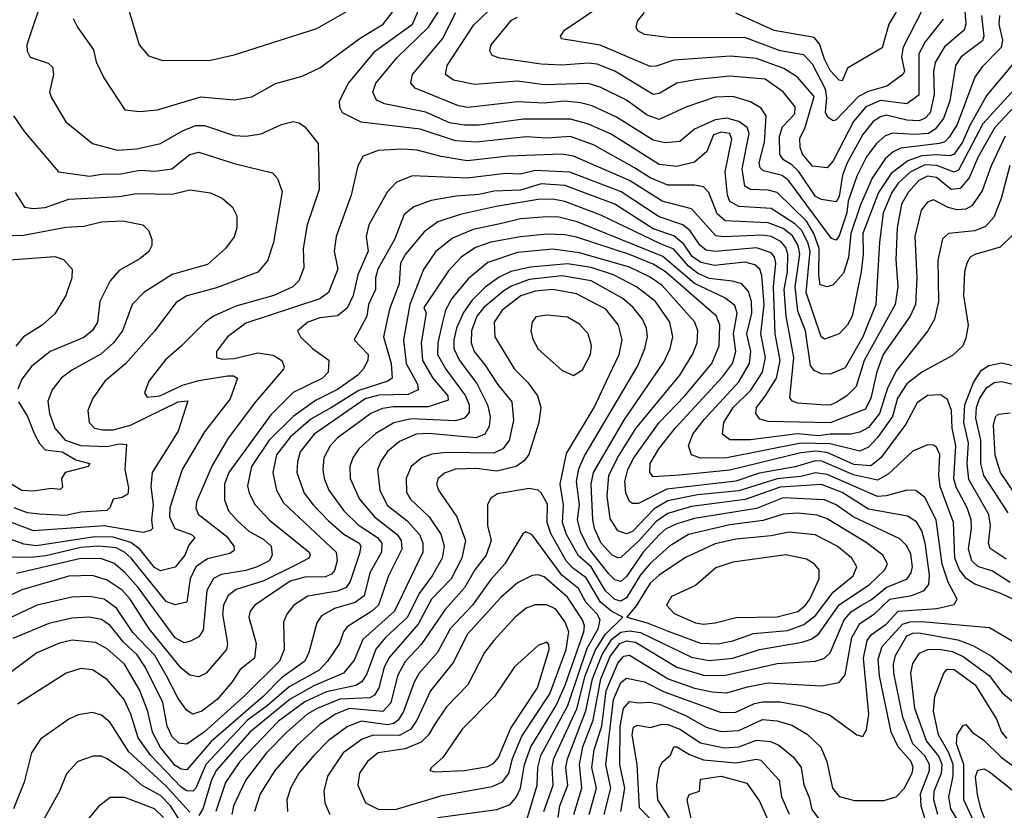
# Model space of a CAD drawing. Extents: x 1308313 to 1441400, y 959662 to 1036319.
# Tile 394 of 656: x 1352738 to 1356075, y 1018300 to 1020980. Entities that reach past the tile are written whole.
import ezdxf

# ---------------------------------------------------------------- set-up
doc = ezdxf.new("R2010")
doc.units = 0

msp = doc.modelspace()

# ---------------------------------------------------------------- linework, layer by layer
at = {"layer": '0CON10XD'}
for points in [[(1352821.9, 1021075), (1352762.7, 1020895), (1352763.5, 1020873.5), (1352773.8, 1020853.8), (1352835, 1020833.1), (1352849.6, 1020819.6), (1352852.8, 1020795), (1352839.2, 1020735), (1352845.5, 1020715), (1352894.2, 1020634.2), (1352985, 1020560.4), (1353068.3, 1020538.3), (1353135, 1020543.1), (1353215, 1020560.3), (1353291.8, 1020605), (1353335, 1020622.2), (1353365, 1020622.2), (1353465, 1020587.4), (1353505, 1020585.3), (1353556.8, 1020593.2), (1353625, 1020625.4), (1353665, 1020635.5), (1353685, 1020631.1), (1353705, 1020616.9), (1353750.1, 1020560.1), (1353753.3, 1020405), (1353712.9, 1020285), (1353699.2, 1020205), (1353701.5, 1020138.5), (1353683.8, 1020095), (1353663.5, 1020075), (1353599.5, 1020045), (1353471, 1020009), (1353394.5, 1019975.5), (1353366.2, 1019955), (1353286.1, 1019875), (1353232.5, 1019827.5), (1353176.2, 1019755), (1353161.5, 1019715), (1353170.7, 1019700.7), (1353213.1, 1019705), (1353289.4, 1019740.6), (1353345, 1019757.3), (1353442.5, 1019772.5), (1353462.8, 1019772.8), (1353476.4, 1019765), (1353450.9, 1019695), (1353365, 1019583.2), (1353288.8, 1019455), (1353247.4, 1019325), (1353246.2, 1019295), (1353263.9, 1019255), (1353320.8, 1019235), (1353331.2, 1019225), (1353311.5, 1019198.5), (1353298.3, 1019165), (1353265, 1019123.5), (1353215, 1019111.2), (1353195, 1019122.6), (1353144.8, 1019184.8), (1353115, 1019208.1), (1353055, 1019225.7), (1352992.9, 1019227.1), (1352795, 1019196.8), (1352752.4, 1019202.4), (1352675, 1019229.8)], [(1356133.2, 1020865), (1356015.6, 1020725), (1355958, 1020622), (1355933.3, 1020565), (1355905.2, 1020524.8), (1355891.6, 1020518.4), (1355845, 1020522.6), (1355795, 1020518.6), (1355747.6, 1020502.4), (1355691.5, 1020458.5), (1355648.7, 1020395), (1355595.1, 1020255), (1355596.2, 1020185), (1355589.3, 1020125), (1355559.5, 1019975), (1355543.9, 1019946.1), (1355515, 1019915.4), (1355465, 1019896.8), (1355454.6, 1019904.6), (1355403.8, 1020055), (1355416.9, 1020195), (1355409.2, 1020225), (1355387, 1020267), (1355365, 1020288.2), (1355285, 1020340.4), (1355175, 1020347.3), (1355144.3, 1020364.3), (1355136.4, 1020385), (1355129, 1020465), (1355151.3, 1020575), (1355144.6, 1020595), (1355115, 1020599.5), (1355089.6, 1020590.4), (1355066.3, 1020533.7), (1355025, 1020496.9), (1354965, 1020482.1), (1354905, 1020489.6), (1354742.8, 1020592.8), (1354666.3, 1020626.3), (1354605, 1020643.3), (1354445, 1020642.9), (1354295, 1020622.6), (1354245, 1020623.3), (1354195, 1020630.4), (1354115, 1020666.5), (1353975, 1020694.8), (1353947.5, 1020707.5), (1353935.3, 1020735), (1353945, 1020765.4), (1354017.8, 1020852.2), (1354123.5, 1020955), (1354186.2, 1021053.8)], [(1353101.1, 1021035), (1353143.1, 1020895), (1353175, 1020857.5), (1353222.6, 1020842.6)], [(1353145, 1020668.8), (1353205, 1020674.7), (1353351.5, 1020718.5), (1353465, 1020708.2), (1353525, 1020718.9), (1353605, 1020764), (1353695, 1020789.3), (1353755, 1020817.5), (1353892.5, 1020917.5), (1353969.7, 1020965), (1354015, 1021023.8)], [(1355651.9, 1020225), (1355639.5, 1020015), (1355595.1, 1019905), (1355535, 1019799.7), (1355485, 1019778.7), (1355455, 1019779.3), (1355430.6, 1019790.6), (1355418.4, 1019808.4), (1355400.7, 1019925), (1355375, 1019992.2), (1355365.6, 1020075), (1355382.1, 1020185), (1355376.8, 1020215), (1355357.2, 1020247.2), (1355325, 1020272.1), (1355275, 1020291.2), (1355128.8, 1020298.8), (1355102.3, 1020322.3), (1355074, 1020394), (1355055, 1020413.8), (1355025, 1020419.8), (1354935, 1020419.6), (1354875, 1020444.4), (1354821.5, 1020478.5), (1354685.4, 1020555), (1354605, 1020584), (1354525, 1020579), (1354455, 1020582.7), (1354285, 1020565.2), (1354215, 1020569.2), (1354095, 1020608.8), (1353895, 1020632.7), (1353831.8, 1020665), (1353822.7, 1020682.7), (1353822.4, 1020705), (1353851.9, 1020765), (1353943.5, 1020875), (1354069.8, 1020965), (1354104.5, 1021045)], [(1355997.1, 1020995), (1356006, 1020925), (1356001.3, 1020908.7), (1355928.6, 1020855), (1355909.8, 1020825), (1355890.6, 1020705), (1355869.3, 1020645), (1355840.4, 1020609.6), (1355818.2, 1020595), (1355771.1, 1020591.1), (1355695, 1020595.4), (1355670, 1020585), (1355640.4, 1020559.6), (1355607.6, 1020515), (1355575, 1020449.3), (1355545.8, 1020365), (1355541.5, 1020325), (1355515, 1020247.2), (1355505, 1020232.7), (1355488.8, 1020238.8), (1355345, 1020434.1), (1355321.6, 1020451.6), (1355258.3, 1020468.3), (1355247.7, 1020477.7), (1355243.6, 1020495), (1355262.4, 1020565), (1355267.7, 1020655), (1355251, 1020681), (1355215, 1020702.1), (1355155, 1020720.4), (1355095, 1020717.8), (1354995.9, 1020684.1), (1354905, 1020641.5), (1354865, 1020656.7), (1354795, 1020707.2), (1354705, 1020751.1), (1354665, 1020763.7), (1354515, 1020759.4), (1354425, 1020771.5), (1354280.9, 1020760.9), (1354208.1, 1020775), (1354181.6, 1020795), (1354186.3, 1020825), (1354276.7, 1020963.3), (1354352.3, 1021035)], [(1355939.4, 1021025), (1355944.1, 1020965), (1355938.8, 1020945), (1355871.9, 1020888.1), (1355840.8, 1020835), (1355835.2, 1020805), (1355837.2, 1020727.2), (1355823.9, 1020665), (1355806, 1020645), (1355785, 1020637.3), (1355745, 1020639.5), (1355675, 1020656.6), (1355655, 1020651.4), (1355630.9, 1020635), (1355595, 1020591.2), (1355542.3, 1020495), (1355527, 1020453), (1355515, 1020381.1), (1355505, 1020363.1), (1355455, 1020370.2), (1355435, 1020381.3), (1355377, 1020467), (1355355, 1020488.1), (1355326.5, 1020505), (1355313.7, 1020523.7), (1355312.9, 1020585), (1355322.7, 1020617.3), (1355365, 1020661.1), (1355366.5, 1020685), (1355325, 1020736.1), (1355265, 1020778.5), (1355145, 1020789.5), (1355035, 1020778.1), (1354965, 1020765.2), (1354905, 1020730.3), (1354885, 1020726.7), (1354755, 1020805.9), (1354695, 1020829.1), (1354665, 1020833.4), (1354575, 1020825.9), (1354505, 1020830), (1354365, 1020850), (1354339.2, 1020859.2), (1354331.1, 1020875), (1354335.5, 1020895), (1354405, 1020978.7), (1354425, 1020989.4)], [(1355868.1, 1020981.9), (1355806.2, 1020905), (1355785.2, 1020865), (1355785, 1020724.7), (1355744.5, 1020695.5), (1355655, 1020706.7), (1355605.5, 1020684.5), (1355564, 1020635), (1355495, 1020501.6), (1355475, 1020478.2), (1355425, 1020483.7), (1355390.8, 1020525), (1355382.7, 1020547.2), (1355381.4, 1020578.6), (1355398.5, 1020611.5), (1355430.1, 1020720.1), (1355373.7, 1020785), (1355328.2, 1020815), (1355235, 1020849.2), (1355146.5, 1020856.5), (1354955, 1020843), (1354895, 1020822.4), (1354875, 1020821.6), (1354705, 1020894.2), (1354574.2, 1020915), (1354570.8, 1020925), (1354584.4, 1020945), (1354710.1, 1021029.9)], [(1355729.1, 1021040.9), (1355684, 1020965), (1355660.7, 1020885), (1355543.9, 1020816.1), (1355525, 1020772.9), (1355515, 1020775.4), (1355485, 1020807.6), (1355465, 1020847.1), (1355448.9, 1020898.9), (1355430.1, 1020920.1), (1355295, 1020944.3), (1355165, 1021002.3)], [(1352919.6, 1020985), (1352934.2, 1020955), (1352988.5, 1020878.5), (1352997.9, 1020837.9), (1353023.2, 1020783.2), (1353094.6, 1020674.6), (1353145, 1020668.8)], [(1353222.6, 1020842.6), (1353385, 1020843.4), (1353465, 1020861.8), (1353745, 1020950.8), (1353856.1, 1021013.9)], [(1356059, 1020995), (1356056.6, 1020965), (1356068.6, 1020911.4), (1356064.1, 1020885.9), (1355999.5, 1020820.5), (1355974.9, 1020785.1), (1355915, 1020625.3), (1355888.4, 1020581.6), (1355873.6, 1020566.4), (1355855, 1020560.2), (1355724.7, 1020545.3), (1355698, 1020532), (1355671.6, 1020508.4), (1355627.3, 1020442.7), (1355587.2, 1020352.8), (1355554.3, 1020255), (1355546.5, 1020173.5), (1355529.6, 1020120.4), (1355495, 1020081.8), (1355475, 1020074.7), (1355451, 1020081), (1355446.1, 1020113.9), (1355447.5, 1020205), (1355429.7, 1020255), (1355405, 1020297.3), (1355305, 1020394.5), (1355275, 1020402.5), (1355215, 1020405.2), (1355195, 1020415.4), (1355186.7, 1020475), (1355210.1, 1020595), (1355203.4, 1020615), (1355175, 1020635.7), (1355135, 1020646.2), (1355095, 1020641.2), (1355025, 1020609.1), (1354975, 1020567.5), (1354925, 1020562.4), (1354885, 1020571.7), (1354760.2, 1020650.2), (1354678.5, 1020688.5), (1354638.7, 1020698.7), (1354585, 1020704.3), (1354515, 1020696.9), (1354425, 1020702.3), (1354257.5, 1020682.5), (1354225, 1020688.8), (1354078.7, 1020748.7), (1354063.3, 1020765), (1354068.8, 1020795), (1354171.3, 1020915), (1354216.7, 1021005)], [(1355796.9, 1021013.1), (1355732.5, 1020887.5), (1355726.6, 1020855), (1355736.2, 1020805), (1355730.4, 1020795), (1355676.2, 1020755), (1355613, 1020737), (1355580.2, 1020719.8), (1355505, 1020641.2), (1355495, 1020637.3), (1355478.3, 1020648.3), (1355469.3, 1020665), (1355469.9, 1020679.9), (1355473.6, 1020715), (1355468.4, 1020745), (1355425, 1020830), (1355395, 1020861.1), (1355314.8, 1020875.2), (1355195, 1020919.7), (1354945, 1020919.3), (1354855, 1020930), (1354833, 1020943), (1354827.1, 1020955), (1354832.2, 1020975), (1354855.7, 1021004.3)], [(1356295, 1020981.5), (1356271.5, 1020958.5), (1356199.8, 1020825), (1356097.8, 1020732.2), (1356002.6, 1020627.4), (1355919.3, 1020470.7), (1355905, 1020463.1), (1355846.5, 1020486.5), (1355805, 1020488.3), (1355756.1, 1020463.9), (1355715, 1020426.4), (1355693.6, 1020395), (1355664.4, 1020325), (1355651.9, 1020225)], [(1356127.5, 1020705), (1356042.5, 1020615), (1355986.4, 1020515), (1355956.3, 1020443.7), (1355925, 1020407.9), (1355895, 1020404.2), (1355845, 1020444.9), (1355815, 1020450.2), (1355785, 1020435.1), (1355749.5, 1020395), (1355726.7, 1020355), (1355711.3, 1020275), (1355707.5, 1020167.5), (1355714.2, 1020075), (1355704.5, 1020015), (1355600, 1019825), (1355573.3, 1019736.7), (1355540.7, 1019705), (1355505, 1019682.7), (1355485, 1019673.3), (1355454.2, 1019674.2)], [(1352717.7, 1020655), (1352755, 1020600), (1352870, 1020465), (1352975, 1020449.6), (1353025, 1020457.5), (1353075, 1020456.4), (1353145, 1020469.8), (1353197.1, 1020467.1), (1353253.3, 1020475), (1353315, 1020523.1), (1353345, 1020531.6), (1353465, 1020492.4), (1353595, 1020461.5), (1353612.1, 1020442.1), (1353627.8, 1020397.8), (1353598.6, 1020225), (1353577.5, 1020162.5), (1353545, 1020123.8), (1353405, 1020071.6), (1353305, 1020044), (1353268.1, 1020021.9), (1353195.5, 1019924.5), (1353096.3, 1019813.7), (1353026.8, 1019755), (1352984.6, 1019695), (1352968.8, 1019655), (1352973.2, 1019615), (1352992.2, 1019595), (1353019.4, 1019589.4), (1353055, 1019589.6), (1353113.8, 1019605), (1353275, 1019684.4), (1353308.2, 1019688.2), (1353274.7, 1019585), (1353186.7, 1019445), (1353182.1, 1019397.9), (1353190.3, 1019335), (1353184.8, 1019285), (1353188.5, 1019255), (1353181.1, 1019248.9), (1353155, 1019241.1), (1353024.3, 1019264.3), (1352785, 1019247.6), (1352677.5, 1019287.5)], [(1356078.2, 1020585), (1356030.3, 1020485), (1355999.6, 1020400.4), (1355965, 1020349.5), (1355945, 1020337.5), (1355915, 1020335.5), (1355884.1, 1020344.1), (1355835, 1020369.5), (1355815, 1020362.2), (1355792.6, 1020335), (1355771.1, 1020245), (1355778.9, 1020105), (1355773.7, 1020015), (1355756, 1019975), (1355664.1, 1019845), (1355643.1, 1019786.9), (1355622.6, 1019697.4), (1355605, 1019659.4), (1355485, 1019613.5), (1355275, 1019618.4), (1355246, 1019626), (1355232.4, 1019645), (1355235.3, 1019665), (1355265, 1019703.9), (1355303.4, 1019765), (1355315.6, 1019824.4), (1355298.5, 1019915), (1355292.8, 1020075), (1355300.8, 1020155), (1355296.3, 1020176.3), (1355285, 1020189.8), (1355235, 1020206.7), (1355095, 1020194.4), (1355065, 1020199.4), (1355044.4, 1020215), (1355010.4, 1020265), (1354985.3, 1020285.3), (1354905, 1020311.9), (1354776.4, 1020396.4), (1354603, 1020463), (1354485, 1020469.3), (1354435, 1020456.1), (1354385, 1020458.8), (1354255, 1020442.9), (1354069, 1020451), (1354015, 1020429.6), (1353984, 1020396), (1353921.1, 1020285), (1353912.4, 1020245), (1353919.2, 1020195), (1353883.6, 1020115), (1353867.9, 1020045), (1353847.5, 1020002.5), (1353815, 1019975.7), (1353755, 1019969.6), (1353714.4, 1019955), (1353679.4, 1019925), (1353689.6, 1019905), (1353730.6, 1019865), (1353785.7, 1019825.7), (1353783.3, 1019785), (1353763.9, 1019765), (1353665, 1019716.1), (1353589, 1019641), (1353447.3, 1019445), (1353431.7, 1019405), (1353432.6, 1019352.6)], [(1355454.2, 1019674.2), (1355375, 1019680), (1355356.6, 1019686.6), (1355347.7, 1019697.7), (1355361.8, 1019835), (1355335.1, 1019975.1), (1355328.7, 1020065), (1355339.8, 1020125), (1355341.8, 1020185), (1355335, 1020208.1), (1355317.9, 1020227.9), (1355285, 1020244.9), (1355255, 1020250.2), (1355123.9, 1020243.9), (1355097.6, 1020247.6), (1355015, 1020339.6), (1354915, 1020365.4), (1354805, 1020434.9), (1354615, 1020517.6), (1354575, 1020524.5), (1354395, 1020517.2), (1354255, 1020501.9), (1354166, 1020516), (1354085, 1020537.5), (1354035, 1020541.5), (1353953.5, 1020536.5), (1353901.7, 1020518.2), (1353883.8, 1020485), (1353861.1, 1020385), (1353811.1, 1020245), (1353803.8, 1020195), (1353816.5, 1020135), (1353784.7, 1020055), (1353755.6, 1020034.4), (1353505, 1019951.1), (1353442.8, 1019905), (1353405.4, 1019855), (1353405.5, 1019835.5), (1353425, 1019829.2), (1353465, 1019831.9), (1353545, 1019850.6), (1353596.8, 1019843.2), (1353626.2, 1019825), (1353634.6, 1019805), (1353632.3, 1019795), (1353537, 1019685), (1353445, 1019562), (1353390.9, 1019469.1), (1353336.8, 1019345), (1353335.3, 1019325), (1353343.3, 1019303.3), (1353439.3, 1019229.3), (1353464.2, 1019195), (1353465, 1019180), (1353450.1, 1019169.9), (1353375, 1019151.9), (1353335, 1019125.2), (1353315.7, 1019085), (1353304.8, 1019005.2), (1353265, 1018996.7), (1353235, 1019007.4), (1353116.1, 1019155), (1353093.7, 1019175), (1353065, 1019189.6), (1353005, 1019195.4), (1352945, 1019190.7), (1352827, 1019163), (1352776.6, 1019156.6), (1352702.6, 1019157.4)], [(1356093.9, 1020486.1), (1356064.1, 1020374.1), (1356038.9, 1020311.1), (1356011.1, 1020278.9), (1355975, 1020264.5), (1355886, 1020255), (1355865, 1020236.9), (1355849.4, 1020165), (1355851.3, 1020025), (1355838.8, 1019965), (1355815.9, 1019925), (1355709.4, 1019790.6), (1355679.2, 1019730.8), (1355652.2, 1019645), (1355615, 1019597.7), (1355585, 1019581.6), (1355555, 1019574.6), (1355485, 1019574.9), (1355445, 1019568.8), (1355373.8, 1019576.2), (1355215, 1019555.7), (1355145, 1019555.8), (1355119.6, 1019575), (1355124, 1019615), (1355156.2, 1019665), (1355215.7, 1019724.3), (1355254.9, 1019785), (1355266.1, 1019835), (1355250, 1019915), (1355260.8, 1020015), (1355253.5, 1020113.5), (1355246.5, 1020135), (1355229.5, 1020149.5), (1355195, 1020157.8), (1355092.7, 1020147.3), (1355046.7, 1020156.7), (1355017.4, 1020177.4), (1354989, 1020219), (1354955, 1020248), (1354885, 1020271.5), (1354755, 1020354.9), (1354585, 1020418.5), (1354505, 1020423.5), (1354435, 1020402.8), (1354345, 1020398.8), (1354295, 1020387.4), (1354217.7, 1020382.3), (1354132.6, 1020367.4), (1354073.7, 1020346.3), (1354040.6, 1020319.4), (1354008.1, 1020235), (1353952, 1020135), (1353944.1, 1020105), (1353944, 1020065), (1353920, 1020015), (1353914.4, 1019975), (1353871.8, 1019895), (1353919.2, 1019845), (1353918, 1019825), (1353902.1, 1019795), (1353883.6, 1019775), (1353815, 1019726.1), (1353740.5, 1019689.5), (1353665.3, 1019634.7), (1353583.4, 1019555), (1353523.9, 1019465), (1353510.3, 1019400.3), (1353516.2, 1019375), (1353536.7, 1019335), (1353585, 1019283.3), (1353718.6, 1019175), (1353722.8, 1019165), (1353718, 1019155), (1353677.5, 1019132.5), (1353565, 1019077.5), (1353471.5, 1019048.5), (1353445, 1019028.2), (1353429.4, 1018995), (1353425.5, 1018965), (1353442.7, 1018865), (1353439.4, 1018845), (1353370, 1018765), (1353345, 1018751.9), (1353315, 1018757.9), (1353285, 1018782.1), (1353177.4, 1018915), (1353112.1, 1019015), (1353085, 1019045.5), (1353035, 1019080.5), (1352985, 1019096.2), (1352905, 1019093.1), (1352745, 1019047.7), (1352565, 1018959.7)], [(1352722.3, 1020395), (1352755, 1020344.4), (1352785, 1020340), (1352825, 1020343.5), (1352905, 1020371.9), (1353075, 1020381.1), (1353135, 1020390.6), (1353255, 1020388.4), (1353315, 1020403.1), (1353385, 1020393.6), (1353424, 1020375), (1353459.2, 1020345), (1353474.4, 1020315), (1353474.4, 1020275), (1353465, 1020244), (1353435.6, 1020205), (1353375, 1020150.6), (1353255, 1020116.7), (1353192.8, 1020077.2), (1353158.4, 1020055), (1353119.2, 1020015), (1353086.7, 1019925), (1353055.8, 1019885), (1353013.2, 1019846.8), (1352915, 1019792.4), (1352879.2, 1019765), (1352848.2, 1019725), (1352833.5, 1019686.5), (1352838.9, 1019645), (1352857.5, 1019595), (1352892, 1019555), (1352945, 1019537.1), (1353035, 1019533.2), (1353075, 1019542), (1353100, 1019540), (1353094.7, 1019455.3), (1353106.9, 1019393.1), (1353105, 1019372.1), (1353085, 1019360), (1353055, 1019354.5), (1353043.5, 1019325), (1353033.8, 1019316.2), (1352945, 1019310), (1352895, 1019299.3), (1352805, 1019303.3), (1352765, 1019308.5), (1352719.1, 1019325)], [(1356101.8, 1020248.2), (1356060.8, 1020209.2), (1355975, 1020184.6), (1355959.5, 1020175), (1355947.3, 1020155), (1355940.2, 1020125), (1355936.1, 1020045), (1355952, 1019945), (1355945, 1019900), (1355934.5, 1019875), (1355898.8, 1019841.2), (1355795, 1019785.2), (1355745, 1019745.2), (1355713.3, 1019696.7), (1355695.4, 1019635), (1355645, 1019564.1), (1355615, 1019531.1), (1355585, 1019517.3), (1355485, 1019542.3), (1355385, 1019544.8), (1355135, 1019494.7), (1355045, 1019494.1), (1355014.8, 1019504.8), (1355004.2, 1019535), (1355019.4, 1019575), (1355057.3, 1019625), (1355175, 1019751.9), (1355211.2, 1019815), (1355215.8, 1019855), (1355201.9, 1019915), (1355218.8, 1019985), (1355218.5, 1020025), (1355208.3, 1020058.3), (1355185, 1020084.3), (1355154.3, 1020094.3), (1355075, 1020103.3), (1355035, 1020120.4), (1355004.3, 1020144.3), (1354955, 1020202.1), (1354909.9, 1020219.9), (1354707.8, 1020317.8), (1354585, 1020364), (1354545, 1020371.6), (1354495, 1020370.6), (1354353.4, 1020346.6), (1354230.3, 1020319.7), (1354155.1, 1020294.9), (1354108.7, 1020261.3), (1354046, 1020185), (1354028.8, 1020155), (1354024.2, 1020085), (1353991.5, 1019998.5), (1353971.5, 1019905), (1353997.4, 1019815), (1354000.2, 1019765), (1353985.6, 1019755), (1353887.2, 1019722.8), (1353795, 1019665.4), (1353725, 1019625.9), (1353654.5, 1019565), (1353609, 1019505), (1353596, 1019445), (1353608.7, 1019385), (1353632.7, 1019342.7), (1353810.6, 1019175), (1353813.7, 1019145), (1353805, 1019112.5), (1353795, 1019100.2), (1353775, 1019091.2), (1353705, 1019090.4), (1353655, 1019076.4), (1353535.3, 1018995), (1353519.6, 1018975), (1353514.7, 1018955), (1353540, 1018865), (1353534.4, 1018815.6), (1353485, 1018777.2), (1353458.5, 1018735), (1353407.3, 1018675), (1353355, 1018635.8), (1353325, 1018625.8), (1353305, 1018637.5), (1353275, 1018679.1), (1353235.5, 1018755.5), (1353196.3, 1018825), (1353122.1, 1018902.1), (1353066.4, 1018985), (1353025, 1019015.2), (1352975, 1019024.8), (1352915, 1019021.8), (1352797.5, 1018995), (1352652.2, 1018927.8)], [(1352595, 1020253.7), (1352745, 1020248.8), (1352895, 1020276.5), (1352955, 1020280.4), (1353015, 1020295.2), (1353088.1, 1020298.1), (1353156, 1020285), (1353175.8, 1020265), (1353185.6, 1020235.6), (1353185.7, 1020215), (1353175.3, 1020194.7), (1353145, 1020170), (1353075, 1020130), (1353045.2, 1020094.7), (1353009.5, 1020025), (1353001.6, 1019955), (1352985, 1019926.2), (1352955, 1019902.4), (1352841.2, 1019855), (1352777.7, 1019805), (1352745, 1019761.5), (1352732, 1019728)], [(1356095, 1019072.3), (1356035, 1019110.3), (1355985, 1019125.9), (1355964.5, 1019145), (1355953, 1019185), (1355964.2, 1019255), (1355962.6, 1019285), (1355949.1, 1019325), (1355911.5, 1019395), (1355903.8, 1019423.8), (1355910.8, 1019535), (1355897.8, 1019595), (1355896, 1019655), (1355882.1, 1019692.1), (1355858.1, 1019708.1), (1355815, 1019705.7), (1355779.3, 1019680.7), (1355741.5, 1019608.5), (1355656.7, 1019495), (1355622.8, 1019467.2), (1355565, 1019471.6), (1355475, 1019512.8), (1355435, 1019516.8), (1355385, 1019512.2), (1355145, 1019452.4), (1354975, 1019435.8), (1354885, 1019430.4), (1354874.1, 1019445), (1354874.8, 1019475), (1354904.4, 1019525), (1354959.8, 1019595), (1355120.3, 1019769.7), (1355154.2, 1019815), (1355165.4, 1019855), (1355157.1, 1019915), (1355169.4, 1019985), (1355161.5, 1020011.5), (1355127.3, 1020037.3), (1355025, 1020085.5), (1354917.2, 1020177.2), (1354627.7, 1020295), (1354565, 1020310.7), (1354525, 1020312.2), (1354435, 1020304.9), (1354371.2, 1020288.8), (1354275, 1020268.8), (1354205, 1020239.1), (1354147.1, 1020192.9), (1354106.6, 1020133.4), (1354060.6, 1020015), (1354038.3, 1019895), (1354047.4, 1019815), (1354086.3, 1019745), (1354088.8, 1019725), (1354055, 1019709.7), (1353955, 1019707.3), (1353908.6, 1019695), (1353736, 1019575), (1353688.5, 1019515), (1353679.1, 1019480.9), (1353677.8, 1019445), (1353702.6, 1019375), (1353732.2, 1019335), (1353785, 1019281.5), (1353836.3, 1019236.3), (1353888.1, 1019205), (1353893.9, 1019195), (1353889.3, 1019170.7), (1353858.5, 1019075), (1353844.6, 1019055.4), (1353815, 1019043), (1353715, 1019025.6), (1353666.7, 1018995), (1353643.6, 1018965), (1353632.2, 1018937.8), (1353634.8, 1018845), (1353618.5, 1018805), (1353497.8, 1018685), (1353365, 1018565.2), (1353305, 1018523.9), (1353277, 1018527), (1353255, 1018548.4), (1353237.7, 1018585), (1353223.2, 1018665), (1353164.3, 1018784.3), (1353136.4, 1018826.4), (1353089.8, 1018869.8), (1353045, 1018926), (1353015, 1018946), (1352975, 1018954.4), (1352915, 1018951), (1352836.8, 1018933.2), (1352715, 1018882.7)], [(1356166.1, 1018986.1), (1356063.1, 1019035), (1355975, 1019066.9), (1355945.3, 1019085.3), (1355922.6, 1019115), (1355907.3, 1019155), (1355902.6, 1019275), (1355858, 1019398), (1355852.8, 1019435), (1355855.8, 1019505.8), (1355845, 1019530.6), (1355835, 1019537.5), (1355815, 1019538.8), (1355765, 1019516.9), (1355681.1, 1019438.9), (1355645, 1019418.9), (1355563.3, 1019436.7), (1355457, 1019483), (1355435, 1019484.9), (1355365.7, 1019464.3), (1355245, 1019442.5), (1355165, 1019416), (1354931.4, 1019388.6), (1354835, 1019340), (1354815, 1019339.7), (1354805, 1019346.9), (1354791.9, 1019375), (1354788.6, 1019415), (1354799, 1019455), (1354819.7, 1019495), (1354905.2, 1019615), (1354992.3, 1019705), (1355083.2, 1019815), (1355108.5, 1019875), (1355110.8, 1019945), (1355099, 1019975), (1354926.6, 1020125), (1354885, 1020150.9), (1354805, 1020184.7), (1354625, 1020243), (1354585, 1020250.7), (1354525, 1020253.5), (1354435, 1020243.7), (1354335, 1020226.3), (1354282.4, 1020207.6), (1354234.7, 1020175), (1354190.9, 1020129.1), (1354107.7, 1020005), (1354115.2, 1019985), (1354098.8, 1019885), (1354102.8, 1019825), (1354138.4, 1019765), (1354189.1, 1019705), (1354190.1, 1019689.9), (1354122.8, 1019667.2), (1354005, 1019668.2), (1353968.2, 1019661.8), (1353927.9, 1019645), (1353868.5, 1019601.5), (1353815, 1019563), (1353790.2, 1019535), (1353768.7, 1019495), (1353765.7, 1019455), (1353770.2, 1019425), (1353786, 1019385), (1353837.1, 1019315), (1353885, 1019267.3), (1353951, 1019225), (1353965.2, 1019205), (1353963.8, 1019175), (1353925.2, 1019105), (1353905, 1019026.5), (1353875.5, 1019004.5), (1353805, 1018984.1), (1353761, 1018959), (1353745.3, 1018935), (1353718.4, 1018835), (1353703.9, 1018805), (1353625, 1018749), (1353563, 1018685), (1353386.9, 1018533.1), (1353305, 1018437), (1353285, 1018439), (1353265, 1018451.1), (1353215, 1018512), (1353188.5, 1018565), (1353172.9, 1018635), (1353145.7, 1018705.7), (1353093.3, 1018795), (1353035, 1018846.9), (1352995, 1018869.1), (1352916.1, 1018876.1), (1352873.4, 1018866.6), (1352796.7, 1018833.3), (1352675, 1018743.4)], [(1354719.4, 1018285), (1354741.1, 1018375), (1354724.2, 1018455), (1354750.4, 1018675), (1354775, 1018732.6), (1354795, 1018747.5), (1354855, 1018735.2), (1354921.7, 1018701.7), (1355115, 1018631.5), (1355165, 1018632.8), (1355228.3, 1018661.7), (1355255, 1018667.7), (1355315, 1018667.3), (1355395, 1018652.2), (1355482.8, 1018622.8), (1355575, 1018555.8), (1355595, 1018550), (1355607.7, 1018572.3), (1355615.2, 1018625), (1355598.1, 1018815), (1355609.6, 1018875), (1355625, 1018895.2), (1355675, 1018930.5), (1355715, 1018974.3), (1355845.9, 1018984.1), (1355905, 1018997.1), (1355915.4, 1019015), (1355885, 1019073.4), (1355863.8, 1019133.8), (1355844.2, 1019285), (1355805, 1019360.4), (1355775, 1019383.6), (1355745, 1019385.2), (1355674.4, 1019365.6), (1355645, 1019364.1), (1355475, 1019438.1), (1355435, 1019444.3), (1355385, 1019431.9), (1355305, 1019423.6), (1355175, 1019383.1), (1355035, 1019368.8), (1354935, 1019348.9), (1354888.7, 1019321.3), (1354815, 1019245.2), (1354795, 1019237), (1354765, 1019247.2), (1354739.3, 1019289.3), (1354729.2, 1019365), (1354734.9, 1019435.1), (1354763.8, 1019495), (1354825.6, 1019594.4), (1354975.6, 1019775), (1355017.8, 1019845), (1355033.8, 1019885), (1355036.5, 1019925), (1355026.5, 1019955), (1354915, 1020078.7), (1354875, 1020107.8), (1354805, 1020141.1), (1354635, 1020189.7), (1354545, 1020202.4), (1354425, 1020190.8), (1354325, 1020156.6), (1354258, 1020102), (1354202.5, 1020035), (1354180.9, 1019995), (1354169.5, 1019950.5), (1354155.1, 1019885), (1354154.6, 1019845), (1354182.3, 1019795), (1354249.1, 1019705), (1354261.8, 1019675), (1354261.5, 1019648.5), (1354245, 1019629.4), (1354215, 1019619.8), (1354065, 1019627.4), (1354006.1, 1019613.9), (1353945, 1019577.5), (1353887.7, 1019525), (1353866.6, 1019495), (1353857.5, 1019465), (1353858.4, 1019425), (1353889.6, 1019355), (1353940.6, 1019295), (1354017.9, 1019235), (1354030.5, 1019215), (1354033.2, 1019185), (1353988.5, 1019095), (1353954.3, 1018995.7), (1353932, 1018975), (1353847.8, 1018922.2), (1353835.7, 1018905), (1353821.9, 1018865), (1353781, 1018805), (1353753.6, 1018775), (1353651.2, 1018718.8), (1353576.7, 1018653.3), (1353509.8, 1018605), (1353368.7, 1018455), (1353335.4, 1018375), (1353325, 1018364.5), (1353305, 1018365.8), (1353285, 1018378.5), (1353182.6, 1018485), (1353140, 1018545), (1353115, 1018625.5), (1353092.6, 1018675), (1353035, 1018743.3), (1352985, 1018775.8), (1352945, 1018780.3), (1352895.6, 1018765), (1352730.2, 1018659.8)], [(1352703.8, 1020166.2), (1352857.7, 1020177.7), (1352886.9, 1020166.9), (1352915.6, 1020135), (1352914.6, 1020105), (1352894.6, 1020045), (1352857.2, 1019982.8), (1352814.6, 1019945), (1352751.2, 1019905), (1352725, 1019873.5)], [(1354668.2, 1018285), (1354692.4, 1018375), (1354677.3, 1018445), (1354684.9, 1018505), (1354710.6, 1018585), (1354725.8, 1018705), (1354765, 1018798.4), (1354785, 1018822.1), (1354805, 1018826.1), (1354935.3, 1018745.3), (1355025, 1018713.6), (1355085, 1018700.9), (1355135, 1018697.4), (1355205, 1018718.2), (1355275, 1018731.8), (1355455, 1018721.7), (1355515, 1018733.3), (1355535, 1018759.4), (1355558.3, 1018885), (1355585, 1018932.5), (1355635, 1018966.1), (1355687.1, 1019015), (1355761.8, 1019028.2), (1355803.4, 1019045), (1355819, 1019065), (1355821.7, 1019098.3), (1355807, 1019205), (1355795, 1019247.3), (1355777.4, 1019277.4), (1355747, 1019297), (1355615, 1019320.6), (1355525, 1019377.4), (1355455, 1019403.8), (1355315, 1019395.5), (1355196.2, 1019353.8), (1355015, 1019330), (1354935, 1019306), (1354895, 1019278.6), (1354836.8, 1019213.2), (1354775, 1019156.8), (1354765, 1019155.6), (1354745, 1019166), (1354709, 1019205), (1354686.5, 1019255), (1354680.3, 1019285), (1354675.1, 1019405), (1354682.2, 1019445), (1354787.4, 1019625), (1354920.9, 1019819.1), (1354943, 1019865), (1354951.6, 1019905), (1354941.3, 1019955), (1354892.6, 1020025), (1354828.4, 1020075), (1354750.6, 1020115), (1354675, 1020140), (1354595, 1020152.8), (1354468.8, 1020141.2), (1354402.9, 1020127.1), (1354362.6, 1020107.4), (1354316.1, 1020073.9), (1354271, 1020029), (1354242.2, 1019987.8), (1354218.1, 1019935), (1354209, 1019895), (1354209.9, 1019865), (1354228.1, 1019825), (1354286.9, 1019746.9), (1354323.7, 1019675), (1354332.9, 1019635), (1354329.2, 1019600.8), (1354314, 1019575), (1354285, 1019562.4), (1354125, 1019576.9), (1354081.4, 1019575), (1354025, 1019550), (1353985, 1019516), (1353963.1, 1019485), (1353951, 1019455), (1353958.3, 1019385), (1353984, 1019334), (1354051.5, 1019281.5), (1354093.3, 1019235), (1354103.8, 1019205), (1354104, 1019175), (1354008.6, 1018975), (1353901.4, 1018878.6), (1353871.7, 1018808.3), (1353835.2, 1018765), (1353735, 1018721.8), (1353655, 1018676.4), (1353518, 1018565), (1353404.4, 1018435), (1353388, 1018402), (1353359.3, 1018305), (1353345, 1018281.9)], [(1354616.4, 1018285), (1354643.4, 1018375), (1354634.9, 1018455), (1354647.1, 1018515), (1354681.7, 1018605), (1354707.7, 1018745), (1354738.9, 1018821.1), (1354771.7, 1018865), (1354795, 1018874.5), (1354825, 1018869.3), (1354965.3, 1018785.3), (1355055, 1018757.9), (1355125, 1018756.5), (1355305, 1018797.7), (1355435, 1018804.8), (1355465, 1018815.8), (1355485, 1018834), (1355532.3, 1018945), (1355556.6, 1018973.4), (1355587.2, 1018992.8), (1355625, 1019014.3), (1355674.9, 1019055.1), (1355745.7, 1019085), (1355759.4, 1019105), (1355764.2, 1019125), (1355758.3, 1019168.3), (1355745, 1019195.9), (1355720.3, 1019220.3), (1355562.1, 1019295), (1355505, 1019335.2), (1355465, 1019352.6), (1355325, 1019359.1), (1355235, 1019322.9), (1355025, 1019288.8), (1354965, 1019271.5), (1354927.1, 1019252.9), (1354905.8, 1019235), (1354850.8, 1019175), (1354795, 1019092.5), (1354775, 1019075.6), (1354755, 1019081.2), (1354735, 1019101.1), (1354667.4, 1019187.4), (1354640.1, 1019240.1), (1354628, 1019285), (1354635.3, 1019335), (1354624.6, 1019414.6), (1354632.7, 1019457.3), (1354651.1, 1019498.9), (1354833, 1019807), (1354856.8, 1019865), (1354865.6, 1019905), (1354862.2, 1019935), (1354849.3, 1019965), (1354817.5, 1020005), (1354782.3, 1020035), (1354675, 1020094.9), (1354575, 1020111.9), (1354465, 1020099.8), (1354405, 1020077.3), (1354379.2, 1020060.8), (1354310.5, 1020005), (1354287.5, 1019975), (1354269.7, 1019925), (1354267.7, 1019885), (1354278.8, 1019855), (1354315, 1019810.5), (1354357.3, 1019745), (1354405.7, 1019685), (1354412.1, 1019622.1), (1354396.8, 1019553.2), (1354374.9, 1019525.1), (1354345, 1019510.8), (1354185, 1019512.4), (1354135, 1019507.7), (1354100.4, 1019495), (1354064.7, 1019465), (1354047.9, 1019425), (1354048.7, 1019378.7), (1354062.5, 1019355), (1354126, 1019295), (1354165.4, 1019235.4), (1354176.9, 1019195), (1354169.7, 1019155), (1354136.2, 1019095), (1354092.2, 1019035), (1354052.4, 1018955), (1353977.9, 1018885), (1353945, 1018845.7), (1353915, 1018762), (1353897.8, 1018735), (1353877.5, 1018722.5), (1353778.3, 1018701.7), (1353705, 1018667.2), (1353615, 1018601.7), (1353483.7, 1018465), (1353436.1, 1018393.9), (1353403.1, 1018295)], [(1354563.3, 1018275), (1354569.1, 1018315), (1354595.9, 1018385), (1354589.2, 1018445), (1354594.5, 1018474.5), (1354657.2, 1018637.2), (1354679.7, 1018745), (1354712.2, 1018827.8), (1354745, 1018880.4), (1354775, 1018903.3), (1354805, 1018907.8), (1354842, 1018902), (1355015, 1018818.5), (1355075, 1018807.5), (1355155, 1018814.9), (1355245.6, 1018845), (1355390, 1018870), (1355419.9, 1018880.1), (1355445, 1018896.9), (1355515, 1018996.1), (1355618.5, 1019065), (1355670, 1019115), (1355679.2, 1019135), (1355662.9, 1019165), (1355607.2, 1019207.2), (1355475, 1019287.6), (1355440.6, 1019300.6), (1355375, 1019306.6), (1355325, 1019304), (1355257.5, 1019282.4), (1355145, 1019267.2), (1355004.9, 1019235.1), (1354940, 1019195), (1354875, 1019136.8), (1354841.9, 1019098.1), (1354795, 1019019.5), (1354775, 1019009.1), (1354755, 1019014.6), (1354723.6, 1019043.6), (1354675.1, 1019125), (1354632.1, 1019162.1), (1354590.7, 1019235), (1354577.2, 1019275), (1354580.9, 1019335), (1354570, 1019405), (1354591.1, 1019508.9), (1354684.4, 1019665), (1354726.9, 1019755), (1354770.2, 1019845), (1354780, 1019895), (1354767.3, 1019945), (1354725, 1019998.8), (1354625, 1020051.2), (1354545, 1020065.4), (1354485, 1020059.6), (1354436, 1020044), (1354373.5, 1019995), (1354346.1, 1019955), (1354348.2, 1019905), (1354415.3, 1019795), (1354460, 1019750), (1354493.2, 1019705), (1354503.8, 1019665), (1354498, 1019615), (1354463.7, 1019506.3), (1354448, 1019485), (1354420.8, 1019465), (1354355, 1019449.5), (1354285, 1019458.6), (1354215, 1019455.8), (1354177.5, 1019442.5), (1354156, 1019425), (1354150.3, 1019405), (1354157.1, 1019385), (1354219.8, 1019295), (1354249.4, 1019215), (1354236.2, 1019155), (1354200.7, 1019085), (1354133.3, 1019015), (1354089, 1018931), (1353991.4, 1018818.6), (1353972.9, 1018785), (1353954.7, 1018715.3), (1353940, 1018690), (1353925, 1018681), (1353823.6, 1018676.4), (1353746.3, 1018645), (1353712.8, 1018625), (1353643.3, 1018565), (1353575, 1018494.8), (1353505, 1018402.9), (1353462.8, 1018315), (1353456.8, 1018285)], [(1354615, 1019774.3), (1354645, 1019793.1), (1354672.5, 1019845), (1354676.2, 1019875), (1354664.6, 1019915), (1354635, 1019947.9), (1354595, 1019971.2), (1354525, 1019978.7), (1354487.1, 1019972.9), (1354474.5, 1019955), (1354470.8, 1019925), (1354476.6, 1019896.6), (1354495, 1019863.1), (1354575, 1019791.5), (1354615, 1019774.3)], [(1356080.7, 1019150.7), (1356027.1, 1019187.1), (1356021.7, 1019205), (1356028.2, 1019265), (1356022.1, 1019302.1), (1355955, 1019420.8), (1355948.9, 1019475), (1355953.6, 1019545), (1355937.9, 1019615), (1355940.8, 1019675), (1355970.3, 1019749.7), (1355997.8, 1019792.2), (1356022.2, 1019807.8), (1356065, 1019816.6), (1356145, 1019797.9)], [(1356087.9, 1019307.9), (1356004.9, 1019435), (1355995.1, 1019475.1), (1355994.9, 1019555), (1355978.8, 1019628.8), (1355981, 1019665), (1355990.3, 1019695), (1356015, 1019731.9), (1356040.2, 1019749.8), (1356065, 1019753.8), (1356104, 1019744)], [(1352733.8, 1019685), (1352765.2, 1019635), (1352788.8, 1019575), (1352805, 1019543.9), (1352825, 1019522.4), (1352882.2, 1019515), (1352927.9, 1019487.9), (1352975.6, 1019475), (1352970, 1019465), (1352892.2, 1019445), (1352879.6, 1019425), (1352883.6, 1019395), (1352875, 1019387.7), (1352845, 1019391.2), (1352785, 1019381.5), (1352745, 1019384), (1352615, 1019461.9)], [(1356157.2, 1019305), (1356061.7, 1019445), (1356044.2, 1019504.2), (1356038.3, 1019605), (1356045, 1019634), (1356055, 1019643.3), (1356095, 1019647.8)], [(1354514.4, 1018295), (1354546.2, 1018385), (1354543, 1018445), (1354547.8, 1018475), (1354625.9, 1018644.1), (1354654.2, 1018755), (1354688.9, 1018841.1), (1354723.4, 1018896.6), (1354782, 1018955), (1354745, 1018973.8), (1354706.9, 1019005), (1354657.6, 1019087.6), (1354611.3, 1019121.3), (1354590.4, 1019145), (1354537.7, 1019237.7), (1354526.2, 1019275), (1354527.2, 1019337.2), (1354505, 1019376.4), (1354495, 1019385.4), (1354465, 1019390.6), (1354357.7, 1019372.3), (1354333.1, 1019356.9), (1354323.1, 1019335), (1354323.9, 1019265), (1354335.7, 1019215), (1354318.5, 1019165), (1354280.8, 1019115), (1354245.9, 1019054.1), (1354179.8, 1018980.2), (1354098.5, 1018861.5), (1354045, 1018804.2), (1354018.2, 1018755), (1353995.5, 1018664.5), (1353968.9, 1018635), (1353855, 1018644.7), (1353808.9, 1018625), (1353755, 1018590), (1353675, 1018516.7), (1353602.8, 1018435), (1353553.1, 1018355), (1353534.3, 1018295)], [(1353432.6, 1019352.6), (1353446.2, 1019315), (1353475, 1019281.8), (1353515, 1019245.7), (1353565, 1019217.6), (1353590.7, 1019195), (1353594.2, 1019165), (1353583.6, 1019145), (1353543.1, 1019125), (1353505, 1019112.9), (1353420.4, 1019099.6), (1353394.4, 1019085.6), (1353372.4, 1019045), (1353359.7, 1018910.3), (1353345, 1018887.7), (1353317.1, 1018872.9), (1353295, 1018867.1), (1353265, 1018884), (1353139.6, 1019055), (1353095, 1019105.6), (1353057.2, 1019137.2), (1353015, 1019152.4), (1352945, 1019153), (1352727.8, 1019102.2)], [(1354446.8, 1018233.2), (1354491.4, 1018385), (1354493.9, 1018445), (1354504, 1018485), (1354595.3, 1018654.7), (1354661.2, 1018848.8), (1354698.7, 1018915), (1354705.7, 1018945), (1354695.2, 1018965), (1354657, 1019005), (1354632.1, 1019052.1), (1354575, 1019096.6), (1354475, 1019233.6), (1354453.6, 1019243.6), (1354443.4, 1019236.6), (1354382.5, 1019135), (1354335, 1019082.1), (1354273.1, 1018995), (1354197, 1018915), (1354154.1, 1018835), (1354092.1, 1018765), (1354075, 1018734.6), (1354038.6, 1018635), (1354020.3, 1018605), (1354005.7, 1018594.3), (1353985, 1018589.9), (1353895, 1018601.3), (1353847.9, 1018582.1), (1353785, 1018536.3), (1353734.8, 1018485), (1353684.3, 1018425), (1353656.3, 1018375), (1353643.6, 1018335), (1353646, 1018295)], [(1355105, 1018864.6), (1355155, 1018874.2), (1355225, 1018899.4), (1355340.6, 1018909.4), (1355395, 1018930), (1355435, 1018960.5), (1355495, 1019039.8), (1355563.1, 1019095), (1355575.3, 1019125), (1355557.6, 1019155), (1355508, 1019195), (1355433.6, 1019233.6), (1355345, 1019242.8), (1355285, 1019230.1), (1355165, 1019219.4), (1355095, 1019203.5), (1354995, 1019156.7), (1354905, 1019096.6), (1354875, 1019070), (1354827.5, 1018992.5), (1354795.8, 1018955), (1354865, 1018935.4), (1354932, 1018908), (1355045, 1018866.6), (1355105, 1018864.6)], [(1355055, 1018930.4), (1355095, 1018934.8), (1355166.5, 1018953.5), (1355305, 1018955.8), (1355375, 1018974.2), (1355401.6, 1018995), (1355415.9, 1019015), (1355447.4, 1019085), (1355447.7, 1019115), (1355430, 1019135), (1355405, 1019150.6), (1355335, 1019165.7), (1355155, 1019141), (1355097.7, 1019122.3), (1355028.7, 1019061.3), (1354946.7, 1019025), (1354930.5, 1018995), (1354956.4, 1018966.4), (1355028.1, 1018935), (1355055, 1018930.4)], [(1354155, 1018275.5), (1354355, 1018302), (1354400.3, 1018319.7), (1354421.5, 1018345), (1354435.3, 1018374.7), (1354448.8, 1018455), (1354470.1, 1018515), (1354556.4, 1018655), (1354586.6, 1018723.4), (1354650.1, 1018905), (1354651.7, 1018925), (1354645.2, 1018945), (1354595, 1019022.5), (1354515, 1019090.8), (1354495, 1019097.6), (1354475, 1019096.2), (1354425, 1019071), (1354368.4, 1019021.6), (1354255, 1018895.3), (1354208.2, 1018801.8), (1354130.4, 1018705), (1354083.8, 1018605), (1354063.3, 1018575), (1354025, 1018553.5), (1353936.1, 1018553.9), (1353899.1, 1018540.9), (1353834.2, 1018495), (1353781.4, 1018415), (1353768.7, 1018365), (1353772.5, 1018325), (1353789.6, 1018285)], [(1353955, 1018302.1), (1354015, 1018303.6), (1354169.8, 1018350.2), (1354339.3, 1018380.7), (1354374.1, 1018395.9), (1354395.3, 1018424.7), (1354408.5, 1018475), (1354439.4, 1018550.6), (1354534.2, 1018695), (1354590.1, 1018845), (1354598.8, 1018905), (1354587.1, 1018937.1), (1354555, 1018981.8), (1354525, 1018996.8), (1354485, 1018996.4), (1354455, 1018984.7), (1354417.1, 1018955), (1354345, 1018875.4), (1354313.7, 1018835), (1354256.3, 1018725), (1354185, 1018650.7), (1354145, 1018591.1), (1354123.3, 1018555), (1354099.2, 1018530.8), (1354045, 1018508), (1353952.7, 1018495), (1353916.4, 1018465), (1353889.2, 1018425), (1353884.1, 1018385), (1353909.5, 1018325), (1353955, 1018302.1)], [(1354775.5, 1018295), (1354788.4, 1018375), (1354771.5, 1018455), (1354772.8, 1018585), (1354784.9, 1018645.1), (1354805, 1018668.8), (1354835, 1018663.6), (1354875, 1018666.6), (1354905, 1018659.7), (1354995, 1018620.6), (1355065, 1018581.6), (1355115, 1018567.3), (1355175, 1018570.7), (1355255, 1018607.8), (1355305, 1018603.4), (1355355, 1018588.1), (1355407.2, 1018557.2), (1355453.1, 1018513.1), (1355473.8, 1018465), (1355492.6, 1018375), (1355515, 1018346.7), (1355567.4, 1018332.6), (1355667.1, 1018332.9), (1355708.5, 1018345), (1355735, 1018373.1), (1355762.4, 1018425), (1355766.1, 1018445), (1355758.8, 1018465), (1355715.4, 1018515), (1355691.1, 1018565), (1355651.5, 1018755), (1355647.4, 1018812.6), (1355661.3, 1018855), (1355729.4, 1018930.6), (1355755, 1018938.8), (1355795, 1018939.6), (1356025, 1018920), (1356145, 1018847.8)], [(1355820.3, 1018225), (1355793.1, 1018313.1), (1355790.9, 1018355), (1355821, 1018435), (1355821.8, 1018455), (1355805, 1018484.5), (1355765.4, 1018525), (1355730.7, 1018615), (1355700.9, 1018765), (1355699.6, 1018795), (1355706.4, 1018825), (1355745, 1018890.7), (1355765, 1018900.2), (1355785, 1018901.4), (1355917.5, 1018877.5), (1355968.3, 1018858.3), (1356031.8, 1018821.8), (1356125, 1018747.2)], [(1354145, 1018430), (1354245, 1018434.5), (1354325, 1018448.5), (1354345, 1018459.1), (1354361.1, 1018478.9), (1354402.4, 1018577.6), (1354492.7, 1018715), (1354532.5, 1018845), (1354531.7, 1018861.7), (1354525, 1018869.4), (1354495, 1018858.2), (1354415, 1018786.4), (1354346.9, 1018685), (1354238, 1018575), (1354171.6, 1018478.4), (1354133.8, 1018445), (1354127.5, 1018435), (1354145, 1018430)], [(1355849.1, 1018285), (1355835.8, 1018335), (1355837, 1018365), (1355861.9, 1018425), (1355864.5, 1018455), (1355853, 1018483), (1355810.7, 1018535), (1355771.5, 1018645), (1355757.6, 1018765), (1355765, 1018797.5), (1355787.5, 1018832.5), (1355815.2, 1018844.8), (1355855, 1018846.4), (1355898.4, 1018838.4), (1355935, 1018821.4), (1356025, 1018755.6), (1356067.9, 1018697.9), (1356116.8, 1018656.8)], [(1355936.2, 1018235), (1355894, 1018304), (1355887.3, 1018345), (1355902, 1018415), (1355901.6, 1018455), (1355886.5, 1018495), (1355851.3, 1018555), (1355834.8, 1018635.2), (1355838.9, 1018685), (1355870, 1018765), (1355881.5, 1018778.5), (1355905, 1018776.5), (1355975.7, 1018725), (1356048.2, 1018608.2), (1356065, 1018564.6), (1356083.6, 1018543.6)], [(1353315, 1018292.8), (1353235, 1018381.2), (1353108.4, 1018498.4), (1353045, 1018597.3), (1353015, 1018622), (1352985, 1018630.8), (1352936.6, 1018623.4), (1352905, 1018608.8), (1352808.8, 1018541.2), (1352777.7, 1018495), (1352753.4, 1018395), (1352717.5, 1018305)], [(1354926.3, 1018216.3), (1354838.1, 1018308.1), (1354831, 1018455), (1354814.1, 1018555), (1354818.8, 1018581.2), (1354831.9, 1018588.1), (1354875, 1018580.9), (1354915, 1018592.1), (1354935, 1018590.1), (1354974.7, 1018574.7), (1355045, 1018527.8), (1355125, 1018511), (1355175, 1018514.6), (1355235, 1018537.7), (1355282.8, 1018532.8), (1355310.5, 1018520.5), (1355360.1, 1018480.1), (1355386.5, 1018445), (1355395.6, 1018385.6), (1355413.5, 1018343.5), (1355422.3, 1018302.3), (1355445, 1018271.9)], [(1356115, 1017909.2), (1356043.2, 1017975), (1356006, 1018066), (1355988.5, 1018145), (1355979, 1018245), (1355937.2, 1018335), (1355937.8, 1018455), (1355912.3, 1018525), (1355914.6, 1018555.4), (1355935, 1018586.7), (1355945, 1018590), (1355965.4, 1018565), (1356005, 1018537.9), (1356065, 1018478.1), (1356236.2, 1018355)], [(1354983.9, 1018203.9), (1354901, 1018335), (1354896.8, 1018385), (1354906, 1018444), (1354915, 1018462.5), (1354943.2, 1018486.8), (1354955, 1018514.4), (1354964.7, 1018515.3), (1355008.4, 1018488.4), (1355055, 1018470.6), (1355165, 1018460.8), (1355235, 1018473.5), (1355249.6, 1018469.6), (1355311.7, 1018401.7), (1355320, 1018345), (1355346.1, 1018286.1)], [(1353285, 1018257.7), (1353249, 1018315), (1353215, 1018350), (1353153.2, 1018383.2), (1353105, 1018426.4), (1353035, 1018474.1), (1353015, 1018482.7), (1352986.7, 1018483.3), (1352935, 1018464.5), (1352896.3, 1018423.7), (1352872.7, 1018365), (1352762.7, 1018165)], [(1355021.9, 1018235), (1354999.6, 1018335), (1355007.4, 1018352.6), (1355041.4, 1018365), (1355045, 1018405.4), (1355114.8, 1018415.2), (1355201.9, 1018391.9), (1355245, 1018330.4), (1355274.1, 1018265)], [(1356095, 1017982.6), (1356061.6, 1018031.6), (1356034.7, 1018115), (1356022.3, 1018235), (1355995, 1018305.4), (1355983.7, 1018353.7), (1355977.4, 1018412.6), (1355985, 1018435.9), (1356005, 1018440.5), (1356025, 1018429.7), (1356194.9, 1018294.9)], [(1353225, 1018274.8), (1353195, 1018304.1), (1353095, 1018342.8), (1353045, 1018342.9), (1353005, 1018312.2), (1352951.8, 1018248.2)]]:
    msp.add_lwpolyline(points, dxfattribs=at)

doc.saveas('drawing.dxf')
